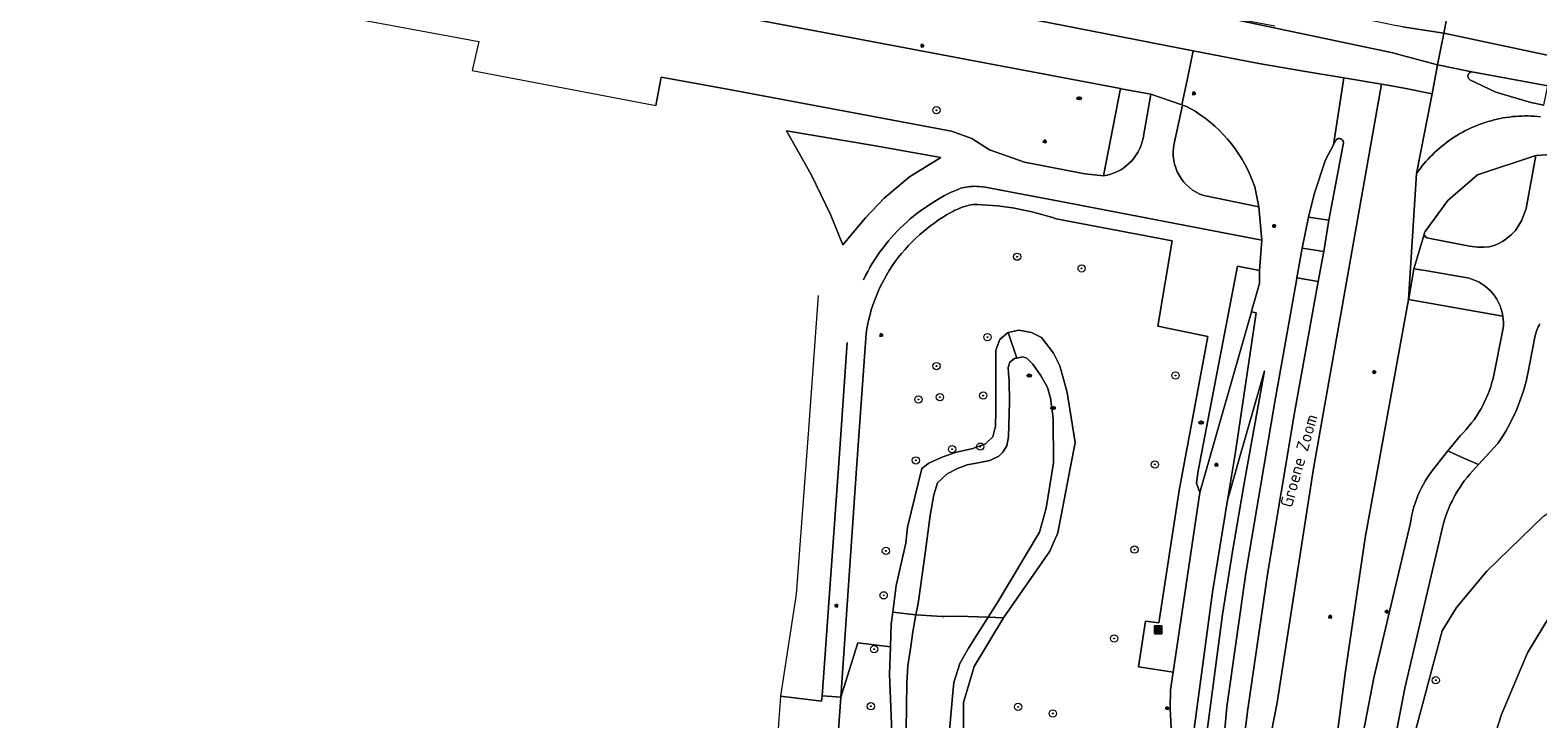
# Model space of a CAD drawing. Header units: metres. Extents: x 152610 to 160096, y 456114 to 462495.
# Tile 270 of 656: x 156849 to 157015, y 460472 to 460548. Entities that reach past the tile are written whole.
import ezdxf
from ezdxf.enums import TextEntityAlignment as Align

# ---------------------------------------------------------------- set-up
doc = ezdxf.new("R2010")
doc.units = ezdxf.units.M
doc.header["$LTSCALE"] = 0.5
doc.layers.get('0').update_dxf_attribs({"linetype": 'CONTINUOUS'})
for name, color, linetype, lineweight in [('B-PV-GR-BEPLANTING_CULTUUR_BOSPLANTSOEN-GV', 251, 'CONTINUOUS', 18), ('B-PV-GR-BEPLANTING_CULTUUR_VASTE PLANTENVAK-GV', 251, 'CONTINUOUS', 18), ('B-PV-GR-BOOM-S', 251, 'CONTINUOUS', 25), ('B-PV-GW-TALUD_KRUIN-G', 251, 'CONTINUOUS', 18), ('B-PV-IE-MEUBILAIR-S', 251, 'CONTINUOUS', 25), ('B-PV-IE-MEUBILAIR_WEGMEUBILAIR_AFVALBAK-S', 251, 'CONTINUOUS', 25), ('B-PV-OG-TERREIN_BEGROEID-GV', 251, 'CONTINUOUS', 18), ('B-PV-OG-TERREIN_OEVER-GV', 251, 'CONTINUOUS', 18), ('B-PV-OG-TOPOGRAFIE-T18', 1, 'CONTINUOUS', 18), ('B-PV-OG-WATER_SLOOT-GV', 251, 'CONTINUOUS', 18), ('B-PV-VH-GESLOTENVERHARDING_ASFALT-GV', 251, 'CONTINUOUS', 18), ('B-PV-VH-GESLOTENVERHARDING_BETON-GV', 251, 'CONTINUOUS', 18), ('B-PV-VH-OPENVERHARDING_BETONSTRAATSTEEN-GV', 251, 'CONTINUOUS', 18), ('B-PV-VH-OPENVERHARDING_TEGEL-GV', 251, 'CONTINUOUS', 18)]:
    doc.layers.add(name, color=color, linetype=linetype, lineweight=lineweight)
doc.styles.add('NLCS-ISO', font='NLCS-ISO.ttf')
doc.styles.add('NLCS-ISO-M750-T18', font='NLCS-ISO.ttf', dxfattribs={"height": 1.35})

# ---------------------------------------------------------------- blocks, each defined once
blk = doc.blocks.new('SIE-WEG_AFVALBAK-SO')
h = blk.add_hatch(color=256)
h.dxf.hatch_style = 1
h.paths.add_polyline_path([(-1.5, -1.5), (1.5, -1.5), (1.5, 1.5), (-1.5, 1.5)])
for points in [[(-2, -2), (2, -2), (2, 2), (-2, 2)], [(-1.5, -1.5), (1.5, -1.5), (1.5, 1.5), (-1.5, 1.5)]]:
    blk.add_lwpolyline(points, close=True)
blk = doc.blocks.new('SIE-MEUBILAIR_PAAL_LICHTMAST-SO')
for points in [[(-0.62, 0), (-1, 0)], [(-0.71, 0.71), (-0.44, 0.44)], [(0, 1), (0, 0.62)], [(0.44, 0.44), (0.71, 0.71)], [(1, 0), (0.62, 0)], [(-0.71, -0.71), (-0.44, -0.44)], [(0, -0.62), (0, -1)], [(0.44, -0.44), (0.71, -0.71)]]:
    blk.add_lwpolyline(points)
blk.add_circle((0, 0), 0.5)
blk = doc.blocks.new('SIE-MEUBILAIR_PUT_RIOOLPUT-SO')
blk.add_ellipse((0, 0), major_axis=(1.25, 0), ratio=0.54)
at = {"style": 'NLCS-ISO'}
blk.add_text('ri', height=0.75, dxfattribs=at).set_placement((-0.04, 0.07), align=Align.MIDDLE_CENTER)
blk = doc.blocks.new('SGR-BOOM_GBKN-SO')
at = {"linetype": 'ByBlock', "lineweight": 18}
h = blk.add_hatch(color=0, dxfattribs=at)
h.dxf.hatch_style = 1
edge = h.paths.add_edge_path()
edge.add_arc((0, 0), 0.25, 0, 360)
at = {"color": 0, "linetype": 'ByBlock', "lineweight": 18}
for radius in [2, 0.25]:
    blk.add_circle((0, 0), radius, dxfattribs=at)
at = {"color": 0, "linetype": 'ByBlock', "lineweight": 18, "style": 'NLCS-ISO'}
blk.add_attdef('SOORT', (2.5, 0), '', height=1.5, dxfattribs=at)

msp = doc.modelspace()

# ---------------------------------------------------------------- linework, layer by layer
at = {"layer": 'B-PV-GR-BEPLANTING_CULTUUR_BOSPLANTSOEN-GV', "flags": 128}
for points in [[(157015.492, 460494.761), (157009.28, 460488.686), (157005.91, 460484.692), (157004.361, 460482.137), (157000, 460465.783), (156996.761, 460450.597), (156994.333, 460433.958), (156993.166, 460426.244), (156987.765, 460399.793), (156977.589, 460250), (156977.188, 460245.838), (156977.933, 460223.842)], [(157017.022, 460485.11), (157013.757, 460479.714), (157010.884, 460472.949), (157005.214, 460455.302), (157001.182, 460439.035), (156996.197, 460416.288), (156992.93, 460400.849), (156991.51, 460389.151), (156991.019, 460378.062), (156989.848, 460349.956), (156990.028, 460336.566), (156989.233, 460310.328), (156987.769, 460285.843), (156986.399, 460264.486), (156983.919, 460234.891), (156984.489, 460220.46)], [(156984.489, 460220.46), (156983.919, 460234.891), (156986.399, 460264.486), (156987.769, 460285.843), (156989.233, 460310.328), (156990.028, 460336.566), (156989.848, 460349.956), (156991.019, 460378.062), (156991.51, 460389.151), (156992.93, 460400.849), (156996.197, 460416.288), (157001.182, 460439.035), (157005.214, 460455.302), (157010.884, 460472.949), (157013.757, 460479.714), (157017.022, 460485.11)]]:
    msp.add_lwpolyline(points, dxfattribs=at)
at = {"layer": 'B-PV-GR-BEPLANTING_CULTUUR_VASTE PLANTENVAK-GV', "flags": 128}
for points in [[(156977.175, 460539.271), (156976.22, 460539.783), (156975.785, 460539.942), (156974.871, 460535.723)], [(157002.376, 460525.711), (157002.433, 460525.565), (157002.521, 460525.458), (157002.7, 460525.351), (157003.036, 460525.269), (157007.349, 460524.449), (157008.272, 460524.339), (157008.904, 460524.323), (157009.515, 460524.381), (157010.067, 460524.512), (157010.601, 460524.746), (157011.001, 460524.963), (157011.374, 460525.205), (157011.974, 460525.706), (157012.413, 460526.166), (157012.79, 460526.73), (157013.121, 460527.287), (157013.604, 460528.584), (157014.648, 460534.426)], [(157014.648, 460534.426), (157008.224, 460532.266), (157004.978, 460529.458), (157002.477, 460526.041)], [(156984.183, 460528.761), (156983.728, 460530.971)], [(156978.129, 460529.996), (156984.183, 460528.761)]]:
    msp.add_lwpolyline(points, dxfattribs=at)
at = {"layer": 'B-PV-GR-BEPLANTING_CULTUUR_VASTE PLANTENVAK-GV'}
for points in [[(156983.728, 460530.971, 0.1712416), (156977.175, 460539.271)], [(156974.871, 460535.723, 0.3832765), (156978.129, 460529.996)], [(157002.477, 460526.041, 0.1881411), (157002.376, 460525.711)]]:
    msp.add_lwpolyline(points, format="xyb", dxfattribs=at)
at = {"layer": 'B-PV-GW-TALUD_KRUIN-G', "flags": 128}
for points in [[(157032.826, 460496.62), (157028.99, 460494.942), (157024.558, 460492.339), (157020.078, 460488.419), (157017.022, 460485.11), (157013.757, 460479.714), (157010.884, 460472.949), (157005.214, 460455.302), (157001.182, 460439.035), (156996.197, 460416.288), (156992.93, 460400.849), (156991.51, 460389.151), (156991.019, 460378.062), (156989.848, 460349.956), (156990.028, 460336.566), (156989.233, 460310.328), (156987.769, 460285.843), (156986.399, 460264.486), (156983.919, 460234.891), (156984.489, 460220.46)], [(156984.489, 460220.46), (156983.919, 460234.891), (156986.399, 460264.486), (156987.769, 460285.843), (156989.233, 460310.328), (156990.028, 460336.566), (156989.848, 460349.956), (156991.019, 460378.062), (156991.51, 460389.151), (156992.93, 460400.849), (156996.197, 460416.288), (157001.182, 460439.035), (157005.214, 460455.302), (157010.884, 460472.949), (157013.757, 460479.714), (157017.022, 460485.11), (157020.078, 460488.419), (157024.558, 460492.339), (157028.99, 460494.942), (157032.826, 460496.62)]]:
    msp.add_lwpolyline(points, dxfattribs=at)
at = {"layer": 'B-PV-OG-TERREIN_BEGROEID-GV', "flags": 128}
for points in [[(156863.826, 460553.369), (156898.343, 460546.956), (156897.613, 460543.748), (156917.828, 460539.922), (156918.4, 460543.031), (156925.318, 460541.778), (156950.355, 460537.082), (156952.609, 460536.279), (156954.534, 460535.046), (156958.392, 460533.691), (156965.047, 460532.376), (156967.084, 460532.18), (156968.954, 460541.773), (156940.794, 460547.105), (156918.044, 460551.379)], [(156971.677, 460399.886), (156971.71, 460400.401), (156973.085, 460418.797), (156974.117, 460433.43), (156975.377, 460452.235), (156975.27, 460457.034), (156975.269, 460457.101), (156974.416, 460473.603), (156974.448, 460475.639), (156974.74, 460477.598), (156970.929, 460478.16), (156971.69, 460483.198), (156973.189, 460483.025), (156975.405, 460497.573), (156978.556, 460514.487), (156973.064, 460515.655), (156974.656, 460525.006), (156961.888, 460527.444)], [(157011.037, 460516.729), (157000.657, 460518.565), (156995.865, 460492.365), (156993.671, 460477.45), (156989.999, 460449.308), (156989.293, 460445.901), (156985.942, 460431.571), (156984.562, 460425.49), (156981.261, 460407.284), (156979.971, 460399.886), (156979.879, 460399.357), (156979.504, 460396.915), (156973.501, 460313.78)], [(157009.953, 460509.873), (157011.057, 460515.412)], [(156940.884, 460513.792), (156939.962, 460500.494), (156938.172, 460474.845), (156940.057, 460480.8), (156943.645, 460480.376), (156943.721, 460482.869), (156943.897, 460484.185), (156944.291, 460487.129), (156945.351, 460491.76), (156945.525, 460493.541), (156947.087, 460500), (156947.857, 460500.592), (156949.405, 460501.289), (156950.929, 460501.783), (156952.692, 460502.194), (156954.098, 460502.687), (156954.918, 460503.453), (156955.2, 460504.646), (156955.231, 460506.315), (156955.229, 460510.596), (156955.257, 460512.992), (156955.67, 460514.174), (156956.514, 460514.916), (156956.597, 460514.935), (156957.789, 460515.206), (156959.161, 460514.949), (156960.26, 460514.392), (156961.575, 460512.675), (156962.29, 460511.28), (156963.076, 460508.356), (156963.977, 460502.848), (156962.045, 460492.901), (156961.185, 460490.912), (156956.08, 460483.571), (156952.849, 460478.223), (156951.681, 460474.254), (156951.667, 460471.355)], [(157014.555, 460514.422), (157013.818, 460510.627)], [(156977.933, 460223.842), (156977.188, 460245.838), (156977.589, 460250), (156987.765, 460399.793), (156993.166, 460426.244), (156994.333, 460433.958), (156996.761, 460450.597), (157000, 460465.783), (157004.361, 460482.137), (157005.91, 460484.692), (157009.28, 460488.686), (157015.492, 460494.761), (157023.381, 460500), (157028.157, 460503.172)], [(157003.747, 460500.385), (157004.986, 460501.914), (157006.373, 460503.625)], [(157010.468, 460502.722), (157008.346, 460500.41), (157007.682, 460499.687)], [(156972.311, 460219.867), (156971.822, 460246.466), (156971.77, 460250), (156981.585, 460387.474), (156982.669, 460399.186), (156982.789, 460399.88), (156983.914, 460406.381), (156987.155, 460424.68), (156991.463, 460449.173), (156996.816, 460476.958), (157000.858, 460494.028)], [(157004.393, 460493.5), (157000.238, 460475.827), (156995.156, 460449.415), (156990.562, 460423.476), (156987.471, 460405.76), (156986.408, 460399.817), (156986.167, 460398.472), (156984.68, 460387.005), (156975.155, 460250), (156974.862, 460245.559), (156975.458, 460223.037)], [(156934.677, 460347.865), (156935.739, 460366.905), (156937.04, 460384.521), (156938.579, 460402.211), (156939.761, 460420.42), (156940.98, 460434.638), (156942.77, 460452.552), (156943.824, 460467.793), (156943.82, 460470.123), (156943.554, 460477.363), (156943.645, 460480.376), (156940.057, 460480.8), (156938.172, 460474.845), (156935.154, 460432.153), (156933.629, 460408.154), (156931.951, 460386.34), (156930.679, 460366.722), (156930.362, 460360.685), (156929.307, 460340.595)]]:
    msp.add_lwpolyline(points, dxfattribs=at)
for points in [[(156949.2, 460534.179), (156942.003, 460535.471), (156932.209, 460537.136), (156934.937, 460532.313), (156937.055, 460527.907), (156938.398, 460524.587), (156940.901, 460527.543), (156942.939, 460529.733), (156945.756, 460532.044)], [(156983.361, 460517.214), (156983.378, 460517.274), (156984.255, 460520.35), (156984.256, 460521.745), (156981.824, 460522.232), (156977.494, 460499.739), (156977.332, 460498.381), (156977.688, 460497.337)]]:
    msp.add_lwpolyline(points, close=True, dxfattribs=at)
at = {"layer": 'B-PV-OG-TERREIN_BEGROEID-GV'}
for points in [[(156952.184, 460528.898, 0.0623694), (156950.275, 460528.147)], [(156953.214, 460529.017, 0.1098134), (156952.184, 460528.898)], [(156961.888, 460527.444, 0.0736709), (156953.214, 460529.017)], [(156950.275, 460528.147, 0.0504619), (156946.871, 460525.723)], [(156946.871, 460525.723, 0.0610592), (156943.832, 460522.261)], [(156943.832, 460522.261, 0.0629364), (156941.703, 460517.955)], [(156941.703, 460517.955, 0.0665615), (156940.884, 460513.792)], [(157011.057, 460515.412, 0.065251), (157011.037, 460516.729)], [(157015.109, 460515.909, 0.0767806), (157014.555, 460514.422)], [(157013.818, 460510.627, -0.1034036), (157010.468, 460502.722)], [(157006.373, 460503.625, 0.1372473), (157009.953, 460509.873)], [(157000.858, 460494.028, -0.1390035), (157003.747, 460500.385)], [(157007.682, 460499.687, 0.1296628), (157004.393, 460493.5)]]:
    msp.add_lwpolyline(points, format="xyb", dxfattribs=at)
at = {"layer": 'B-PV-OG-TERREIN_OEVER-GV', "flags": 128}
for points in [[(156957.55, 460512.137), (156956.597, 460514.935), (156956.514, 460514.916), (156955.67, 460514.174), (156955.257, 460512.992), (156955.229, 460510.596), (156955.231, 460506.315), (156955.2, 460504.646), (156954.918, 460503.453), (156954.098, 460502.687), (156952.692, 460502.194), (156950.929, 460501.783), (156949.405, 460501.289), (156947.857, 460500.592), (156947.087, 460500), (156945.525, 460493.541), (156945.351, 460491.76), (156944.291, 460487.129), (156943.897, 460484.185), (156946.447, 460483.88), (156946.684, 460485.145), (156947.489, 460490.948), (156948.016, 460494.807), (156948.427, 460497.108), (156948.825, 460498.415), (156949.87, 460499.416), (156951.013, 460500), (156952.078, 460500.391), (156953.472, 460500.646), (156954.569, 460500.864), (156955.569, 460501.356), (156956.02, 460501.799), (156956.435, 460502.492), (156956.647, 460503.47), (156956.753, 460507.322), (156956.722, 460509.623), (156956.648, 460510.422), (156956.61, 460511.077), (156956.763, 460511.698), (156957.298, 460512.093)], [(156956.597, 460514.935), (156957.55, 460512.137), (156958.204, 460512.251), (156958.646, 460512.109), (156959.327, 460511.444), (156960.238, 460510.147), (156960.921, 460508.897), (156961.247, 460507.706), (156961.566, 460505.516), (156961.59, 460500.615), (156960.791, 460495.639), (156960.027, 460492.991), (156955.436, 460485.26), (156954.397, 460483.632), (156956.08, 460483.571), (156961.185, 460490.912), (156962.045, 460492.901), (156963.977, 460502.848), (156963.076, 460508.356), (156962.29, 460511.28), (156961.575, 460512.675), (156960.26, 460514.392), (156959.161, 460514.949), (156957.789, 460515.206)]]:
    msp.add_lwpolyline(points, close=True, dxfattribs=at)
for points in [[(156945.376, 460471.268), (156945.44, 460476.373), (156945.54, 460478.302), (156945.886, 460480.407), (156946.098, 460482.017), (156946.447, 460483.88), (156943.897, 460484.185), (156943.721, 460482.869), (156943.645, 460480.376), (156943.554, 460477.363), (156943.82, 460470.123)], [(156951.667, 460471.355), (156951.681, 460474.254), (156952.849, 460478.223), (156956.08, 460483.571), (156954.397, 460483.632), (156952.219, 460480.216), (156951.295, 460478.544), (156950.621, 460476.468), (156950.517, 460475.314), (156949.906, 460468.695)]]:
    msp.add_lwpolyline(points, dxfattribs=at)
at = {"layer": 'B-PV-OG-WATER_SLOOT-GV', "flags": 128}
msp.add_lwpolyline([(156946.447, 460483.88), (156949.35, 460483.722), (156949.573, 460483.726), (156951.047, 460483.753), (156954.397, 460483.632), (156955.436, 460485.26), (156960.027, 460492.991), (156960.791, 460495.639), (156961.59, 460500.615), (156961.566, 460505.516), (156961.247, 460507.706), (156960.921, 460508.897), (156960.238, 460510.147), (156959.327, 460511.444), (156958.646, 460512.109), (156958.204, 460512.251), (156957.55, 460512.137), (156957.298, 460512.093), (156956.763, 460511.698), (156956.61, 460511.077), (156956.648, 460510.422), (156956.722, 460509.623), (156956.753, 460507.322), (156956.647, 460503.47), (156956.435, 460502.492), (156956.02, 460501.799), (156955.569, 460501.356), (156954.569, 460500.864), (156953.472, 460500.646), (156952.078, 460500.391), (156951.013, 460500), (156949.87, 460499.416), (156948.825, 460498.415), (156948.427, 460497.108), (156948.016, 460494.807), (156947.489, 460490.948), (156946.684, 460485.145)], close=True, dxfattribs=at)
msp.add_lwpolyline([(156949.906, 460468.695), (156950.517, 460475.314), (156950.621, 460476.468), (156951.295, 460478.544), (156952.219, 460480.216), (156954.397, 460483.632), (156951.047, 460483.753), (156949.573, 460483.726), (156949.35, 460483.722), (156946.447, 460483.88), (156946.098, 460482.017), (156945.886, 460480.407), (156945.54, 460478.302), (156945.44, 460476.373), (156945.376, 460471.268)], dxfattribs=at)
at = {"layer": 'B-PV-VH-GESLOTENVERHARDING_ASFALT-GV', "flags": 128}
for points in [[(156849.031, 460569.954), (156848.985, 460569.591), (156850.27, 460569.215), (156856.178, 460567.486), (156874.844, 460562.021), (156888.182, 460558.138), (156899.188, 460554.938), (156918.044, 460551.379), (156940.794, 460547.105), (156968.954, 460541.773), (156969.046, 460541.756), (156972.286, 460541.157), (156975.7, 460539.971), (156976.281, 460542.703), (156976.966, 460545.926), (156901.464, 460560.68), (156883.733, 460563.184), (156863.173, 460567.329), (156861.72, 460567.599), (156852.513, 460569.308)], [(157017.5, 460549.3), (157005.194, 460551.228), (157004.535, 460547.849), (157015.744, 460545.483), (157023.419, 460543.991), (157056.357, 460538.021), (157097.691, 460530.258), (157098.169, 460533.99)], [(157097.524, 460528.952), (157097.634, 460529.815), (157097.691, 460530.258), (157056.357, 460538.021), (157023.419, 460543.991), (157015.744, 460545.483), (157004.535, 460547.849), (157004.419, 460547.253), (157004.356, 460546.932), (157003.855, 460544.36), (157007.63, 460543.619), (157015.983, 460542.078), (157019.508, 460541.457), (157022.887, 460540.843), (157033.763, 460538.782), (157048.273, 460536.049), (157061.504, 460533.597), (157077.729, 460530.596), (157092.936, 460527.821), (157094.503, 460527.623), (157097.123, 460527.372), (157097.318, 460527.361)], [(156940.901, 460527.543), (156938.398, 460524.587), (156937.055, 460527.907), (156934.937, 460532.313), (156932.209, 460537.136), (156942.003, 460535.471), (156949.2, 460534.179), (156945.756, 460532.044), (156942.939, 460529.733)], [(156989.639, 460527.639), (156988.958, 460524.205), (156991.324, 460523.844), (156991.865, 460527.306)], [(156931.533, 460474.966), (156931.269, 460470.834), (156931.261, 460470.638), (156930.029, 460445.799), (156927.172, 460403.18), (156926.038, 460387.008), (156925.799, 460384.05), (156924.541, 460368.518), (156923.884, 460360.903), (156930.362, 460360.685), (156930.679, 460366.722), (156931.951, 460386.34), (156933.629, 460408.154), (156935.154, 460432.153), (156938.172, 460474.845), (156936.694, 460474.947), (156936.144, 460474.997), (156936.063, 460474.416)]]:
    msp.add_lwpolyline(points, close=True, dxfattribs=at)
for points in [[(156901.464, 460560.68), (156976.966, 460545.926), (156984.16, 460544.52), (156989.09, 460543.69), (156993.547, 460542.94), (156997.665, 460542.246), (156998.786, 460542.058), (156999.943, 460541.863), (157000, 460541.851), (157003.237, 460541.189), (157003.855, 460544.36), (157000, 460545.41), (156999.491, 460545.549), (156998.918, 460545.705), (156998.753, 460545.735), (156994.727, 460546.584), (156977.688, 460550.174)], [(156985.941, 460548.648), (156977.688, 460550.174), (156994.727, 460546.584), (156998.753, 460545.735), (156998.918, 460545.705), (156999.491, 460545.549), (157000, 460545.41), (157003.855, 460544.36), (157004.356, 460546.932), (157004.419, 460547.253), (157004.535, 460547.849), (157000, 460548.571), (156999.425, 460548.662), (156999.331, 460548.679), (156995.307, 460549.528), (156980.667, 460551.893)], [(157000, 460548.571), (157004.535, 460547.849), (157005.194, 460551.228)], [(156979.083, 460456.054), (156980.673, 460473.794), (156982.761, 460488.496), (156985.934, 460507.324), (156988.347, 460520.886), (156988.361, 460520.965), (156988.958, 460524.205), (156989.639, 460527.639), (156990.272, 460530.152), (156991.52, 460533.92), (156992.397, 460535.589), (156993.547, 460542.94), (156989.09, 460543.69), (156984.16, 460544.52), (156976.966, 460545.926), (156976.281, 460542.703), (156975.7, 460539.971), (156975.785, 460539.942), (156976.22, 460539.783), (156977.175, 460539.271)], [(157007.63, 460543.619), (157003.855, 460544.36), (157003.237, 460541.189), (157001.527, 460532.414), (157001.711, 460532.674), (157001.915, 460532.949), (157002.126, 460533.22), (157002.343, 460533.486), (157002.565, 460533.746), (157002.795, 460534.002), (157003.03, 460534.251), (157003.27, 460534.496), (157003.516, 460534.734), (157003.768, 460534.967), (157004.025, 460535.194), (157004.288, 460535.415), (157004.555, 460535.63), (157004.828, 460535.838), (157005.105, 460536.04), (157005.387, 460536.235), (157005.673, 460536.424), (157005.964, 460536.606), (157006.259, 460536.782), (157006.558, 460536.95), (157006.86, 460537.111), (157007.166, 460537.265), (157007.476, 460537.412), (157007.79, 460537.552), (157008.106, 460537.685), (157008.425, 460537.81), (157008.748, 460537.927), (157009.072, 460538.037), (157009.4, 460538.139), (157009.729, 460538.234), (157010.061, 460538.321), (157010.395, 460538.4), (157010.73, 460538.472), (157011.067, 460538.535), (157011.406, 460538.591), (157011.745, 460538.639), (157012.086, 460538.679), (157012.428, 460538.711), (157012.77, 460538.734), (157013.112, 460538.751), (157013.455, 460538.758), (157013.798, 460538.758), (157014.141, 460538.75), (157014.484, 460538.734), (157014.826, 460538.71), (157015.167, 460538.678)], [(156967.084, 460532.18), (156965.047, 460532.376), (156958.392, 460533.691), (156954.534, 460535.046), (156952.609, 460536.279), (156950.355, 460537.082), (156925.318, 460541.778), (156918.4, 460543.031), (156917.828, 460539.922)], [(156989.999, 460449.308), (156993.671, 460477.45), (156995.865, 460492.365), (157000.657, 460518.565), (157001.527, 460532.414), (157003.237, 460541.189), (157000, 460541.851), (156999.943, 460541.863), (156998.786, 460542.058), (156997.665, 460542.246), (156990.194, 460500), (156986.205, 460474.26), (156985.258, 460469.382)], [(156985.258, 460469.382), (156986.205, 460474.26), (156990.194, 460500), (156997.665, 460542.246)], [(156997.665, 460542.246), (156993.547, 460542.94), (156992.397, 460535.589), (156992.595, 460535.966)], [(157014.106, 460540.218), (157010.243, 460541.389), (157007.4, 460542.745)], [(156974.871, 460535.723), (156975.785, 460539.942), (156975.7, 460539.971), (156972.286, 460541.157), (156971.441, 460536.324)], [(157015.531, 460539.935), (157014.106, 460540.218)], [(156993.449, 460535.631), (156991.865, 460527.306), (156991.324, 460523.844), (156990.724, 460520.551), (156988.119, 460506.117), (156985.17, 460488.58), (156982.966, 460473.539), (156980.834, 460456.866)], [(157016.96, 460527.365), (157018.206, 460534.625), (157014.648, 460534.426), (157013.604, 460528.584), (157013.121, 460527.287), (157012.79, 460526.73), (157012.413, 460526.166), (157011.974, 460525.706), (157011.374, 460525.205), (157011.001, 460524.963), (157010.601, 460524.746), (157010.067, 460524.512), (157009.515, 460524.381), (157008.904, 460524.323), (157008.272, 460524.339), (157007.349, 460524.449), (157003.036, 460525.269), (157002.7, 460525.351), (157002.521, 460525.458), (157002.433, 460525.565), (157002.376, 460525.711), (157001.225, 460521.952), (157002.464, 460521.772), (157006.927, 460520.995)], [(156953.365, 460530.996), (156954.101, 460530.924), (156954.823, 460530.763), (156962.384, 460529.351), (156984.506, 460525.098), (156984.183, 460528.761), (156978.129, 460529.996)], [(156983.728, 460530.971), (156984.183, 460528.761), (156984.506, 460525.098), (156984.256, 460521.745), (156984.255, 460520.35), (156983.378, 460517.274), (156983.361, 460517.214), (156983.898, 460517.107), (156981.569, 460501.552), (156980.745, 460496.524), (156981.735, 460500), (156981.771, 460500.125), (156984.79, 460510.73), (156982.867, 460500), (156982.461, 460497.728), (156981.27, 460490.847), (156980.165, 460483.951), (156977.967, 460467.292)], [(156935.7, 460519.03), (156934.601, 460503.818), (156933.278, 460486.174), (156931.643, 460475.671), (156931.533, 460474.966), (156936.063, 460474.416), (156936.144, 460474.997), (156938.051, 460501.583), (156938.884, 460513.845)], [(157011.057, 460515.412), (157009.953, 460509.873)], [(157013.818, 460510.627), (157014.555, 460514.422)], [(157006.373, 460503.625), (157004.986, 460501.914), (157006.492, 460501.24), (157008.346, 460500.41), (157010.468, 460502.722)], [(157007.682, 460499.687), (157008.346, 460500.41), (157006.492, 460501.24), (157004.986, 460501.914), (157003.747, 460500.385)], [(157000.858, 460494.028), (156996.816, 460476.958), (156991.463, 460449.173), (156987.155, 460424.68), (156983.914, 460406.381), (156982.789, 460399.88), (156985.572, 460399.832), (156986.408, 460399.817), (156987.471, 460405.76)], [(156987.471, 460405.76), (156990.562, 460423.476), (156995.156, 460449.415), (157000.238, 460475.827), (157004.393, 460493.5)]]:
    msp.add_lwpolyline(points, dxfattribs=at)
at = {"layer": 'B-PV-VH-GESLOTENVERHARDING_ASFALT-GV'}
for points in [[(157007.4, 460542.745, -0.7160399), (157007.63, 460543.619)], [(156977.175, 460539.271, -0.1712416), (156983.728, 460530.971)], [(156971.441, 460536.324, -0.3205826), (156967.084, 460532.18)], [(156978.129, 460529.996, -0.3832765), (156974.871, 460535.723)], [(156992.595, 460535.966, -1.042291), (156993.449, 460535.631)], [(156948.497, 460529.354, -0.0565442), (156951.512, 460530.84)], [(156951.512, 460530.84, -0.087397), (156953.365, 460530.996)], [(156945.472, 460527.123, -0.0452829), (156948.497, 460529.354)], [(156942.792, 460524.21, -0.0480943), (156945.472, 460527.123)], [(156940.673, 460520.748, -0.0488877), (156942.792, 460524.21)], [(157006.927, 460520.995, -0.3211735), (157011.037, 460516.729)], [(157011.037, 460516.729, -0.065251), (157011.057, 460515.412)], [(157014.555, 460514.422, -0.0767806), (157015.109, 460515.909)], [(157010.468, 460502.722, 0.1034036), (157013.818, 460510.627)], [(157009.953, 460509.873, -0.1372473), (157006.373, 460503.625)], [(157003.747, 460500.385, 0.1390035), (157000.858, 460494.028)], [(157004.393, 460493.5, -0.1296628), (157007.682, 460499.687)]]:
    msp.add_lwpolyline(points, format="xyb", dxfattribs=at)
at = {"layer": 'B-PV-VH-GESLOTENVERHARDING_BETON-GV', "flags": 128}
msp.add_lwpolyline([(156983.361, 460517.214), (156977.688, 460497.337), (156974.74, 460477.598), (156974.448, 460475.639), (156974.416, 460473.603), (156975.269, 460457.101), (156975.27, 460457.034), (156975.852, 460457.062), (156975.859, 460457.062), (156976.873, 460470.015), (156979.081, 460486.375), (156980.745, 460496.524), (156981.569, 460501.552), (156983.898, 460517.107)], close=True, dxfattribs=at)
at = {"layer": 'B-PV-VH-OPENVERHARDING_BETONSTRAATSTEEN-GV'}
for points in [[(157007.63, 460543.619, 0.7160399), (157007.4, 460542.745)], [(156993.449, 460535.631, 1.042291), (156992.595, 460535.966)], [(157002.376, 460525.711, -0.1881411), (157002.477, 460526.041)]]:
    msp.add_lwpolyline(points, format="xyb", dxfattribs=at)
at = {"layer": 'B-PV-VH-OPENVERHARDING_BETONSTRAATSTEEN-GV', "flags": 128}
for points in [[(157015.531, 460539.935), (157015.983, 460542.078), (157007.63, 460543.619)], [(157007.4, 460542.745), (157010.243, 460541.389), (157014.106, 460540.218), (157015.531, 460539.935)], [(157015.167, 460538.678), (157014.826, 460538.71), (157014.484, 460538.734), (157014.141, 460538.75), (157013.798, 460538.758), (157013.455, 460538.758), (157013.112, 460538.751), (157012.77, 460538.734), (157012.428, 460538.711), (157012.086, 460538.679), (157011.745, 460538.639), (157011.406, 460538.591), (157011.067, 460538.535), (157010.73, 460538.472), (157010.395, 460538.4), (157010.061, 460538.321), (157009.729, 460538.234), (157009.4, 460538.139), (157009.072, 460538.037), (157008.748, 460537.927), (157008.425, 460537.81), (157008.106, 460537.685), (157007.79, 460537.552), (157007.476, 460537.412), (157007.166, 460537.265), (157006.86, 460537.111), (157006.558, 460536.95), (157006.259, 460536.782), (157005.964, 460536.606), (157005.673, 460536.424), (157005.387, 460536.235), (157005.105, 460536.04), (157004.828, 460535.838), (157004.555, 460535.63), (157004.288, 460535.415), (157004.025, 460535.194), (157003.768, 460534.967), (157003.516, 460534.734), (157003.27, 460534.496), (157003.03, 460534.251), (157002.795, 460534.002), (157002.565, 460533.746), (157002.343, 460533.486), (157002.126, 460533.22), (157001.915, 460532.949), (157001.711, 460532.674), (157001.527, 460532.414), (157000.657, 460518.565), (157000.669, 460518.631), (157001.225, 460521.952), (157002.376, 460525.711)], [(156992.397, 460535.589), (156991.52, 460533.92), (156990.272, 460530.152), (156989.639, 460527.639), (156991.865, 460527.306), (156993.449, 460535.631)], [(156992.595, 460535.966), (156992.397, 460535.589)], [(157002.477, 460526.041), (157004.978, 460529.458), (157008.224, 460532.266), (157014.648, 460534.426), (157018.206, 460534.625), (157022.751, 460534.335), (157025.714, 460533.414), (157025.827, 460534.02), (157034.68, 460532.767), (157044.55, 460530.954), (157057.003, 460528.627), (157067.623, 460526.602), (157073.599, 460525.367), (157073.555, 460524.818), (157075.2, 460524.833)], [(156979.99, 460448.426), (156980.834, 460456.866), (156982.966, 460473.539), (156985.17, 460488.58), (156988.119, 460506.117), (156990.724, 460520.551), (156988.361, 460520.965), (156988.347, 460520.886), (156985.934, 460507.324), (156982.761, 460488.496), (156980.673, 460473.794), (156979.083, 460456.054), (156977.958, 460440.679), (156977.027, 460426.823), (156976.302, 460417.184), (156976.062, 460413.213)]]:
    msp.add_lwpolyline(points, dxfattribs=at)
msp.add_lwpolyline([(156980.745, 460496.524), (156979.081, 460486.375), (156976.873, 460470.015), (156975.859, 460457.062), (156975.852, 460457.062), (156976.03, 460450.6), (156977.967, 460467.292), (156980.165, 460483.951), (156981.27, 460490.847), (156982.461, 460497.728), (156982.867, 460500), (156984.79, 460510.73), (156981.771, 460500.125), (156981.735, 460500)], close=True, dxfattribs=at)
at = {"layer": 'B-PV-VH-OPENVERHARDING_TEGEL-GV', "flags": 128}
for points in [[(156972.286, 460541.157), (156969.046, 460541.756), (156968.954, 460541.773), (156967.084, 460532.18)], [(156971.441, 460536.324), (156972.286, 460541.157)], [(156961.888, 460527.444), (156974.656, 460525.006), (156973.064, 460515.655), (156978.556, 460514.487), (156975.405, 460497.573), (156973.189, 460483.025), (156971.69, 460483.198), (156970.929, 460478.16), (156974.74, 460477.598), (156977.688, 460497.337), (156977.332, 460498.381), (156977.494, 460499.739), (156981.824, 460522.232), (156984.256, 460521.745), (156984.506, 460525.098), (156962.384, 460529.351), (156954.823, 460530.763), (156954.101, 460530.924), (156953.365, 460530.996)], [(157006.927, 460520.995), (157002.464, 460521.772), (157001.225, 460521.952), (157000.669, 460518.631), (157000.657, 460518.565), (157011.037, 460516.729)], [(156938.884, 460513.845), (156938.051, 460501.583), (156936.144, 460474.997)], [(156936.144, 460474.997), (156936.694, 460474.947), (156938.172, 460474.845), (156939.962, 460500.494), (156940.884, 460513.792)]]:
    msp.add_lwpolyline(points, dxfattribs=at)
at = {"layer": 'B-PV-VH-OPENVERHARDING_TEGEL-GV'}
for points in [[(156967.084, 460532.18, 0.3205826), (156971.441, 460536.324)], [(156951.512, 460530.84, 0.0565442), (156948.497, 460529.354)], [(156953.365, 460530.996, 0.087397), (156951.512, 460530.84)], [(156948.497, 460529.354, 0.0452829), (156945.472, 460527.123)], [(156950.275, 460528.147, -0.0623694), (156952.184, 460528.898)], [(156952.184, 460528.898, -0.1098134), (156953.214, 460529.017)], [(156953.214, 460529.017, -0.0736709), (156961.888, 460527.444)], [(156945.472, 460527.123, 0.0480943), (156942.792, 460524.21)], [(156946.871, 460525.723, -0.0504619), (156950.275, 460528.147)], [(156943.832, 460522.261, -0.0610592), (156946.871, 460525.723)], [(156942.792, 460524.21, 0.0488877), (156940.673, 460520.748)], [(156941.703, 460517.955, -0.0629364), (156943.832, 460522.261)], [(157011.037, 460516.729, 0.3211735), (157006.927, 460520.995)], [(156940.884, 460513.792, -0.0665615), (156941.703, 460517.955)]]:
    msp.add_lwpolyline(points, format="xyb", dxfattribs=at)
at = {"layer": 'B-PV-VH-OPENVERHARDING_TEGEL-GV', "flags": 128}
msp.add_lwpolyline([(156991.324, 460523.844), (156988.958, 460524.205), (156988.361, 460520.965), (156990.724, 460520.551)], close=True, dxfattribs=at)

# ---------------------------------------------------------------- block references
at = {"layer": 'B-PV-GR-BOOM-S', "xscale": 0.2, "yscale": 0.2, "zscale": 0.2}
for p in [(156948.7, 460539.388), (156957.585, 460523.28), (156964.682, 460521.992), (156954.33, 460514.431), (156948.714, 460511.255), (156975.006, 460510.214), (156946.717, 460507.571), (156949.09, 460507.837), (156953.857, 460508.01), (156950.425, 460502.108), (156953.526, 460502.392), (156946.436, 460500.878), (156972.743, 460500.434), (156943.148, 460490.922), (156970.499, 460491.071), (156942.899, 460486.041), (156968.265, 460481.29), (156941.841, 460480.114), (157003.646, 460476.702), (156941.493, 460473.838), (156957.686, 460473.78), (156961.508, 460473.053)]:
    msp.add_blockref('SGR-BOOM_GBKN-SO', p, dxfattribs=at)
at = {"layer": 'B-PV-IE-MEUBILAIR-S', "xscale": 0.2, "yscale": 0.2, "zscale": 0.2}
for name, p in [('SIE-MEUBILAIR_PAAL_LICHTMAST-SO', (156947.145, 460546.484)), ('SIE-MEUBILAIR_PUT_RIOOLPUT-SO', (156964.411, 460540.693)), ('SIE-MEUBILAIR_PAAL_LICHTMAST-SO', (156977.039, 460541.238)), ('SIE-MEUBILAIR_PAAL_LICHTMAST-SO', (156960.625, 460535.95)), ('SIE-MEUBILAIR_PAAL_LICHTMAST-SO', (156985.863, 460526.67)), ('SIE-MEUBILAIR_PAAL_LICHTMAST-SO', (156942.633, 460514.661)), ('SIE-MEUBILAIR_PAAL_LICHTMAST-SO', (156996.874, 460510.597)), ('SIE-MEUBILAIR_PUT_RIOOLPUT-SO', (156958.926, 460510.211)), ('SIE-MEUBILAIR_PUT_RIOOLPUT-SO', (156961.552, 460506.631)), ('SIE-MEUBILAIR_PUT_RIOOLPUT-SO', (156977.84, 460505.04)), ('SIE-MEUBILAIR_PAAL_LICHTMAST-SO', (156979.517, 460500.404)), ('SIE-MEUBILAIR_PAAL_LICHTMAST-SO', (156937.698, 460484.913)), ('SIE-MEUBILAIR_PAAL_LICHTMAST-SO', (156992.027, 460483.683)), ('SIE-MEUBILAIR_PAAL_LICHTMAST-SO', (156998.245, 460484.261)), ('SIE-MEUBILAIR_PAAL_LICHTMAST-SO', (156974.088, 460473.633))]:
    msp.add_blockref(name, p, dxfattribs=at)
at = {"layer": 'B-PV-IE-MEUBILAIR_WEGMEUBILAIR_AFVALBAK-S', "xscale": 0.2, "yscale": 0.2, "zscale": 0.2}
msp.add_blockref('SIE-WEG_AFVALBAK-SO', (156973.097, 460482.25), dxfattribs=at)

# ---------------------------------------------------------------- texts
at = {"layer": 'B-PV-OG-TOPOGRAFIE-T18', "style": 'NLCS-ISO-M750-T18'}
msp.add_text('Groene Zoom', height=1.35, rotation=74.1, dxfattribs=at).set_placement((156988.582, 460500.843), align=Align.MIDDLE)

doc.saveas('drawing.dxf')
